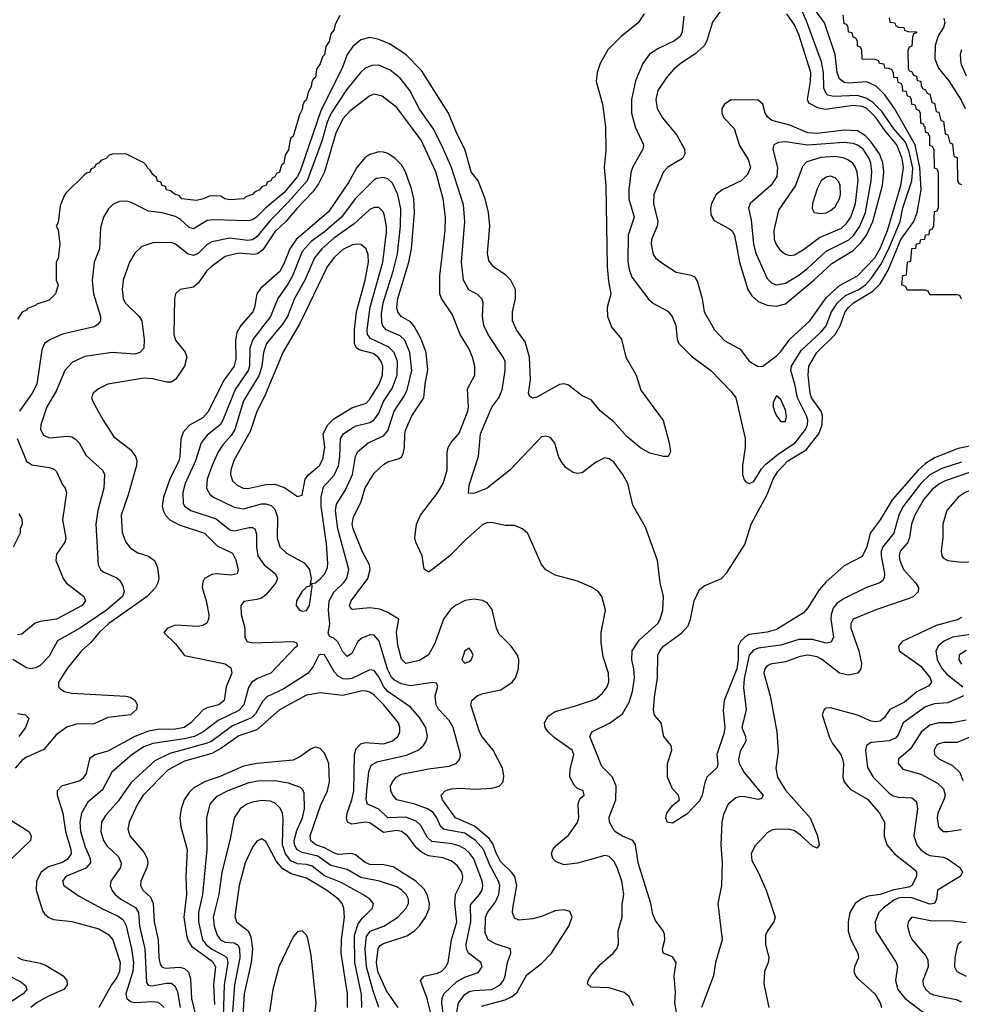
# Model space of a CAD drawing. Header units: inches. Extents: x 501365 to 657855, y 482276 to 547543.
# Tile 259 of 656: x 581160 to 585329, y 492324 to 496684. Entities that reach past the tile are written whole.
import ezdxf

# ---------------------------------------------------------------- set-up
doc = ezdxf.new("R2010")
doc.units = ezdxf.units.IN
doc.header["$MEASUREMENT"] = 0
doc.layers.add('A5489', color=7, linetype='Continuous')

msp = doc.modelspace()

# ---------------------------------------------------------------- linework, layer by layer
at = {"layer": 'A5489', "color": 5}
for points, elevation in [([(584100.1, 496699.9), (584093.6, 496630), (584084.2, 496610), (584059.7, 496590), (583985.4, 496554.6), (583949, 496531), (583918.8, 496490), (583886.2, 496413.8), (583868.7, 496330), (583869.2, 496270), (583884.6, 496210), (583921.8, 496130), (583918.9, 496110), (583872.4, 496030), (583865.8, 496005.8), (583856.6, 495930), (583856.3, 495890), (583880.2, 495810), (583853.6, 495730), (583852.5, 495612.5), (583857.9, 495577.9), (583870, 495544.4), (583945.5, 495445.5), (583966.6, 495426.6), (584030, 495393.6), (584049.1, 495370), (584065.2, 495330), (584071.4, 495270), (584078.9, 495250), (584134.1, 495194.1), (584219.5, 495130), (584310, 495036.9), (584330.1, 495010.1), (584372.6, 494830), (584372.6, 494790), (584360.6, 494710), (584360.7, 494670), (584367.2, 494647.2), (584376.5, 494636.5), (584390, 494630.3), (584410, 494639.6), (584444.5, 494695.5), (584463.9, 494716.1), (584519.1, 494760.9), (584593.7, 494810), (584638.9, 494870), (584647.7, 494890), (584648.9, 494910), (584644, 494930), (584603.1, 495010), (584592.2, 495070), (584573.6, 495130), (584576.7, 495150), (584620.6, 495219.4), (584710, 495303.8), (584730, 495328.5), (584754.4, 495390), (584780.6, 495430), (584816.7, 495463.3), (584875, 495490), (584904.2, 495510), (584930, 495538.5), (584975.8, 495604.3), (585010, 495674.2), (585057.7, 495790), (585070.3, 495850.3), (585109.5, 495970), (585113.7, 496026.4), (585098.4, 496098.4), (585081.4, 496141.4), (585030, 496200.2), (584976.8, 496276.8), (584937.3, 496317.3), (584910, 496335.2), (584870, 496349), (584764.2, 496344.2), (584738.3, 496350), (584730, 496356.8), (584720.6, 496380.6), (584719.2, 496450), (584710, 496497.7), (584641.5, 496681.5), (584566.7, 496850)], 1960), ([(583925.1, 496710), (583898.5, 496670), (583823.2, 496610), (583764.4, 496550), (583729.6, 496490), (583716.6, 496450), (583711.5, 496410), (583740.2, 496310), (583753.6, 496210), (583755.1, 496104.9), (583748.3, 496030), (583755.1, 495950), (583760.7, 495590), (583766.1, 495526.1), (583776.9, 495470), (583760.6, 495410), (583762.7, 495370), (583781, 495321), (583823.7, 495270), (583844.2, 495190), (583888.8, 495110), (583910, 495044), (584008.9, 494908.9), (584035.5, 494810), (584040.7, 494770), (584030.6, 494749.4), (584010, 494749.4), (583950, 494764.7), (583910, 494787.1), (583850, 494837.4), (583790, 494903.5), (583730.9, 494950.9), (583690, 495000.7), (583650, 495019.1), (583590, 495066), (583570, 495070.9), (583550, 495068.5), (583450, 495013), (583430, 495007.8), (583417.6, 495017.6), (583413.3, 495030), (583421.4, 495090), (583416.9, 495190), (583398.2, 495258.2), (583360.2, 495310), (583342.4, 495350), (583342.3, 495390), (583355.6, 495450), (583355, 495490), (583334.7, 495530), (583312.3, 495552.3), (583257.2, 495590), (583237.5, 495617.5), (583230.6, 495650), (583241.7, 495770), (583235.3, 495830), (583221.2, 495890), (583190.4, 495970.3), (583158.9, 496010), (583131.3, 496110), (583097.1, 496177.1), (583058.7, 496270), (582939.2, 496459.2), (582870, 496530.5), (582796.6, 496576.6), (582750, 496595.8), (582710, 496604.6), (582670, 496594.5), (582635.4, 496564.6), (582610.1, 496529.9), (582587.4, 496470), (582495.3, 496284.7), (582403, 496017), (582390, 495990), (582330, 495917.5), (582247.8, 495850), (582208.9, 495810), (582190, 495797.8), (582170, 495793.2), (582017.3, 495797.3), (581990, 495794.3), (581930, 495758.6), (581910, 495763.9), (581870, 495800.4), (581850, 495812.1), (581790, 495828.8), (581730, 495836.1), (581650, 495875.5), (581630, 495880.3), (581601.8, 495878.2), (581573, 495867), (581553, 495847), (581531, 495809), (581517, 495763), (581513.7, 495670), (581490.1, 495610), (581480.8, 495530), (581486.7, 495470), (581517.1, 495370), (581516.9, 495350), (581506.1, 495333.9), (581490, 495324.6), (581350, 495291.2), (581293.1, 495266.9), (581269.5, 495250.5), (581257.6, 495222.4), (581236, 495070), (581215, 495030), (581158.4, 494950)], 1940), ([(584269.1, 496730.9), (584227, 496673), (584202.5, 496590), (584191.1, 496568.9), (584148.9, 496531.1), (584090, 496492.7), (584055.8, 496464.2), (584025.6, 496430), (583985.5, 496370), (583976.5, 496330), (583982.2, 496290), (584005.8, 496250), (584070, 496172.1), (584103.2, 496110), (584105.4, 496090), (584094.2, 496070), (584030, 496031.1), (584010.1, 496010), (583966.9, 495910), (583965.7, 495870), (583984.7, 495790), (583981.7, 495770), (583957.3, 495710), (583955.3, 495690), (583964.6, 495644.6), (583974.4, 495630), (583998.6, 495610), (584066.7, 495566.7), (584132.9, 495552.9), (584150, 495543.6), (584161.5, 495521.5), (584181.4, 495450), (584190.2, 495390), (584236, 495310), (584282.4, 495262.4), (584350, 495224.7), (584390, 495171.6), (584430, 495147.6), (584450, 495150.2), (584510, 495195.1), (584530, 495214.6), (584570.4, 495270), (584658.5, 495350), (584730, 495452.9), (584790, 495506.3), (584870, 495549.3), (584945.6, 495630), (584970, 495671.4), (585002, 495750), (585061.2, 495950), (585073.5, 496030), (585066.7, 496070), (585043.3, 496130), (584991.3, 496191.3), (584950, 496250.8), (584910, 496290.4), (584890, 496299.8), (584850, 496304.6), (584726.4, 496286.4), (584693.3, 496293.3), (584654.3, 496314.3), (584648.1, 496330), (584661.6, 496410), (584663.2, 496450), (584610, 496619), (584590, 496661.9), (584556.9, 496710)], 1980), ([(585410, 494804.4), (585314.6, 494785.4), (585210, 494744), (585170, 494718.2), (585138.2, 494690), (585022.3, 494557.7), (584970.3, 494469.7), (584925.6, 494410), (584910, 494349.7), (584890, 494306.6), (584810, 494266.3), (584730, 494194.6), (584700, 494160), (584650, 494080.4), (584630, 494058), (584510, 493984.2), (584470, 493972.5), (584390, 493962.2), (584369.8, 493950.2), (584350.8, 493930), (584341.5, 493910), (584341.5, 493850), (584334.7, 493810), (584278.4, 493670), (584274.5, 493625.5), (584282, 493550), (584277.8, 493522.2), (584246.8, 493430), (584250.9, 493389.1), (584247.4, 493372.6), (584202.5, 493330), (584193, 493307), (584181.5, 493250), (584170, 493224.8), (584114.2, 493165.8), (584050, 493126), (584026.9, 493130), (584020.8, 493150), (584025.3, 493170), (584050, 493204.9), (584080.9, 493230), (584077.2, 493250), (584050, 493279), (584027.6, 493330), (584028, 493390), (584046.6, 493450), (584043.7, 493470), (584011.8, 493510), (583999.3, 493570), (583970, 493605.2), (583966.6, 493626.6), (583970, 493684.7), (583983.9, 493770), (583985.8, 493870), (583994.5, 493890), (584010.9, 493910), (584090.8, 493969.2), (584119.5, 494000.5), (584130.4, 494029.6), (584146.7, 494110), (584170, 494160.2), (584190, 494177.7), (584267.2, 494210), (584290, 494233.6), (584370, 494359.8), (584398.4, 494450), (584470, 494581.1), (584495.8, 494650), (584516.4, 494683.6), (584560.8, 494730), (584641.3, 494778.7), (584697.5, 494850), (584712.7, 494890), (584714.9, 494930), (584708.3, 494950), (584665.5, 495010), (584659.9, 495030), (584650.4, 495110.4), (584654.1, 495150), (584688.9, 495210), (584770.9, 495290), (584792.1, 495327.9), (584815.3, 495390), (584828.9, 495410), (584851.2, 495430), (584937.6, 495482.4), (584970, 495514.1), (585005.7, 495574.3), (585060.5, 495710), (585118.4, 495790), (585132.8, 495830), (585151.8, 495930), (585145.8, 496030), (585124.9, 496130), (585033.1, 496290), (584990, 496351.8), (584951.6, 496390), (584910, 496409.4), (584830, 496403.6), (584810, 496406.4), (584790, 496421.8), (584779.6, 496450), (584770.5, 496530), (584723.2, 496670), (584684, 496724)], 1940), ([(582576.9, 496703.1), (582556.9, 496663.1), (582550, 496638), (582538, 496622), (582530, 496588), (582514.8, 496565.2), (582510, 496528), (582501, 496519), (582490, 496488), (582474.4, 496465.6), (582470, 496428.7), (582459.6, 496420.4), (582453.4, 496406.6), (582450, 496386), (582436.9, 496363.1), (582430, 496328.7), (582419.6, 496320.4), (582413.2, 496306.8), (582410, 496286), (582398, 496262), (582370, 496168), (582361, 496159), (582356, 496144), (582350, 496108), (582335.3, 496084.7), (582330, 496048.7), (582319.6, 496040.4), (582310, 496009), (582296.9, 496003.1), (582290, 495988.7), (582278, 495982), (582271.3, 495970), (582256, 495964), (582250.8, 495950), (582234, 495946), (582222, 495930), (582199.6, 495920.4), (582191.3, 495910), (582161, 495899), (582152, 495890), (582090, 495886.6), (582068, 495890), (582050, 495902), (582024, 495904), (581998, 495902), (581974, 495890), (581943.1, 495883.1), (581878, 495890), (581865.2, 495905.2), (581848, 495910), (581826.8, 495926.8), (581809.3, 495930), (581804.7, 495944.7), (581790, 495949.3), (581784.7, 495964.7), (581770, 495969.3), (581765.6, 495985.6), (581750, 495998), (581738, 496018), (581724, 496030), (581720.4, 496040.4), (581709.4, 496049.4), (581629.3, 496089.3), (581570.8, 496089.2), (581556, 496084), (581542, 496070), (581519.6, 496060.4), (581511.3, 496050), (581496.9, 496043.1), (581491, 496030), (581476.9, 496023.1), (581470, 496009.2), (581455.3, 496004.7), (581444.7, 495995.3), (581364.7, 495915.3), (581356, 495904), (581339.6, 495860.4), (581330, 495786), (581322, 495770), (581330, 495754), (581338, 495690), (581330, 495626), (581322, 495610), (581322, 495530), (581330.4, 495509.6), (581318, 495470), (581290, 495442), (581235.3, 495424.7), (581230, 495418), (581194.8, 495405.2), (581190, 495398), (581170.6, 495389.4), (581150, 495358)], 1920), ([(585330, 495446), (585322, 495462), (585310, 495466), (585190, 495466), (585182, 495482), (585170, 495486), (585090, 495486), (585082, 495502), (585066, 495510), (585070, 495552), (585086, 495554), (585090, 495612), (585106, 495614), (585110, 495671), (585128, 495672), (585130, 495692), (585146, 495694), (585150, 495711.3), (585167.3, 495712.7), (585170, 495731.3), (585187.3, 495732.7), (585190, 495754), (585202, 495758), (585208, 495772), (585210, 495834), (585222, 495838), (585227.3, 495852.7), (585227.3, 496007.3), (585222, 496022), (585210, 496026), (585208.4, 496108.4), (585202, 496122), (585190, 496126), (585189.1, 496169.1), (585186, 496170), (585182, 496182), (585170, 496186), (585169.2, 496209.2), (585166, 496210), (585162, 496222), (585150, 496226), (585148.7, 496268.7), (585142, 496282), (585130, 496286), (585126, 496306), (585110, 496308), (585108.9, 496328.9), (585102, 496342), (585090, 496346), (585086, 496366), (585070, 496368), (585068.9, 496388.9), (585062, 496402), (585050, 496406), (585046, 496426), (585030, 496428), (585028.4, 496448.4), (585022, 496462), (585008.4, 496468.4), (584990, 496469), (584987.3, 496487.3), (584966, 496490), (584962, 496502), (584947.3, 496507.3), (584890, 496509), (584888.4, 496548.4), (584882, 496562), (584870, 496566), (584868.9, 496588.9), (584862, 496602), (584850, 496606), (584846, 496626), (584830, 496628), (584828.7, 496648.7), (584822, 496662), (584810, 496666), (584806, 496706)], 1920), ([(585010, 496692), (585012.7, 496672.7), (585034, 496670), (585038, 496658), (585051.1, 496651.1), (585074, 496650), (585078, 496638), (585091.6, 496631.6), (585130.6, 496630), (585130, 496626), (585118, 496622), (585112.7, 496607.3), (585110, 496566), (585098, 496562), (585092.7, 496547.3), (585094, 496470), (585098, 496458), (585110, 496454), (585118, 496438), (585130, 496434), (585134, 496414), (585150, 496412), (585151.6, 496391.6), (585158, 496378), (585170, 496374), (585178, 496358), (585190, 496354), (585198, 496318), (585210, 496314), (585218, 496278), (585230, 496274), (585238, 496238), (585250, 496234), (585258, 496178), (585270, 496174), (585278, 496138), (585290, 496134), (585294, 496090), (585298, 496078), (585310, 496074), (585310.8, 496069.2), (585312.7, 495972.7), (585318, 495958), (585330, 495954)], 1920), ([(585251.3, 496690), (585256, 496670), (585250.8, 496650), (585227.2, 496612.8), (585213.8, 496570), (585211.9, 496510), (585227.4, 496470), (585273.3, 496413.3), (585327.7, 496327.7), (585346.3, 496290)], 1940), ([(585329.4, 496550), (585324, 496530), (585327.5, 496490), (585350, 496434.7)], 1960), ([(584067.3, 492290), (584060.4, 492330), (584063.5, 492376.5), (584057.5, 492450), (584066, 492510), (584050, 492535.1), (584009.6, 492550), (584005.4, 492570), (584016, 492610), (584014.5, 492634.5), (584009.6, 492650), (583975.3, 492695.3), (583963.7, 492723.7), (583954.7, 492770), (583898, 492950), (583886.6, 493030), (583874.7, 493050), (583828.8, 493068.8), (583794.4, 493090), (583771.9, 493130), (583770, 493153.4), (583799.6, 493230), (583800.1, 493290), (583784, 493330), (583737.6, 493377.6), (583684.4, 493510), (583693.6, 493530), (583770.8, 493569.2), (583828.2, 493610), (583858.3, 493661.7), (583873.3, 493710), (583882.1, 493770), (583879.7, 493810), (583869.9, 493850.1), (583872.1, 493890), (583903.3, 493936.7), (583985, 494010), (583996, 494030), (584007.4, 494070), (584010.7, 494130), (583995.8, 494190), (583983.9, 494290), (583930, 494436.3), (583874.5, 494534.5), (583852.2, 494630), (583830, 494669.7), (583790, 494724.4), (583770, 494739.8), (583750, 494744.4), (583710, 494723.1), (583650, 494677.4), (583630, 494674.7), (583610, 494679.7), (583579.8, 494699.8), (583561.5, 494721.5), (583547.4, 494747.4), (583528.8, 494808.8), (583510, 494834), (583490, 494840.4), (583470, 494836.8), (583330, 494689.8), (583230.3, 494610), (583170, 494585.3), (583147.4, 494587.4), (583150, 494622.8), (583190.5, 494749.5), (583200.2, 494850), (583250, 494968.9), (583281.6, 495010), (583295.3, 495044.7), (583308.7, 495130), (583309.1, 495170), (583301, 495190), (583233.7, 495290), (583214.4, 495330), (583208.5, 495370), (583211.9, 495430), (583207, 495447), (583186.8, 495466.8), (583148.3, 495488.3), (583125.4, 495530), (583115.6, 495610), (583130.4, 495790), (583124.9, 495864.9), (583071.6, 496030), (583027.6, 496130), (582990, 496202.2), (582930, 496287.2), (582887.7, 496370), (582844.5, 496424.5), (582800.2, 496460.2), (582750, 496482.5), (582719, 496481), (582690, 496469.2), (582670, 496451.2), (582606.6, 496373.4), (582538.7, 496270), (582521, 496230), (582498.5, 496150), (582432.9, 495970), (582350, 495877.4), (582270, 495796.6), (582210, 495722), (582190, 495709.1), (582170, 495706.5), (582090, 495716.1), (582010, 495700.2), (581990, 495688.2), (581950, 495648), (581930, 495639.2), (581905.3, 495645.3), (581850, 495689.8), (581830, 495697.8), (581750, 495695.7), (581700.5, 495679.5), (581670.1, 495649.9), (581645.9, 495610), (581617.7, 495530), (581613, 495490), (581618.6, 495450), (581626.8, 495430), (581689.2, 495370), (581700.6, 495350), (581711.5, 495268.5), (581709.1, 495230), (581691.8, 495210), (581670, 495203.4), (581569.6, 495210.4), (581447.5, 495192.5), (581393.1, 495166.9), (581359.8, 495130), (581321.3, 495038.7), (581279.5, 494970), (581252.9, 494890), (581252.1, 494870), (581265, 494845), (581290, 494832.8), (581370, 494839.3), (581390, 494836.3), (581407.1, 494827.1), (581422.5, 494810), (581453.8, 494753.8), (581526.8, 494690), (581534.6, 494670), (581531.8, 494610), (581506.2, 494510), (581496.8, 494450), (581506.8, 494270), (581517.6, 494250), (581530, 494239.7), (581590, 494211.9), (581601.6, 494201.6), (581617, 494177), (581622.3, 494150), (581615, 494130), (581544, 494070), (581428.8, 493991.2), (581327, 493933), (581290, 493865), (581250, 493823.7), (581230, 493813.7), (581209.3, 493810), (581190, 493814.5), (581130, 493850.9)], 1960), ([(583877.1, 492317.1), (583858.7, 492358.7), (583836.9, 492376.9), (583770, 492396.8), (583690, 492399.8), (583674.3, 492414.3), (583676.2, 492430), (583688, 492450), (583730, 492500.2), (583787.7, 492550), (583803.2, 492570), (583810.5, 492590), (583809.3, 492650), (583827.4, 492710), (583827.7, 492767.7), (583835.1, 492810), (583826.5, 492870), (583805.7, 492930), (583790, 492957.4), (583770, 492978), (583750, 492983.4), (583630, 492949.5), (583570, 492942.3), (583534.7, 492954.8), (583520.7, 492970), (583514, 492990), (583520.7, 493010), (583537.6, 493030), (583590, 493073.6), (583630, 493128.9), (583635.5, 493150), (583632.5, 493207.5), (583635.9, 493224.1), (583643, 493237), (583659.3, 493250), (583654, 493270), (583630, 493279.8), (583614.8, 493294.8), (583595.7, 493330), (583596.6, 493363.4), (583613.2, 493430), (583606.5, 493450), (583526.2, 493506.2), (583499.6, 493530), (583485.8, 493550), (583482.9, 493570), (583500.4, 493599.6), (583530, 493620.8), (583616.3, 493643.7), (583710, 493676), (583739.3, 493700.7), (583760.2, 493730), (583767.9, 493752.1), (583766.6, 493790), (583743, 493863.1), (583734.2, 493925.8), (583734.6, 493970), (583753.7, 494070), (583737.4, 494130), (583722.4, 494150), (583691.4, 494171.4), (583630, 494197.2), (583530, 494224.4), (583490, 494247.8), (583470, 494272.3), (583410, 494409.5), (583386.6, 494430), (583350, 494444.4), (583310, 494444.8), (583250, 494457.3), (583230, 494456), (583210, 494448.2), (583130, 494377.3), (583064, 494310), (582990, 494252.7), (582970, 494238.2), (582951.4, 494251.4), (582942.1, 494310), (582913.5, 494370), (582908.7, 494390), (582916.8, 494450), (582934.2, 494490), (583011.4, 494590), (583034.1, 494630), (583051.8, 494690), (583052.3, 494767.7), (583056.5, 494790), (583068.2, 494810), (583106.2, 494853.8), (583143.8, 494950), (583147.4, 494970), (583143.2, 495050), (583175.2, 495110), (583175.5, 495150), (583165.2, 495190), (583148.3, 495228.3), (583109.9, 495290), (583076.5, 495376.5), (583028.1, 495450), (583020.5, 495470), (583020.1, 495550), (583043.4, 495750), (583045.4, 495810), (583035.4, 495890), (583001.6, 496010), (582937.1, 496150), (582830, 496294.6), (582765.2, 496345.2), (582730, 496354), (582710, 496347), (582621.6, 496278.4), (582590, 496244.7), (582558.9, 496181.1), (582509.7, 496010), (582483.2, 495956.8), (582457.6, 495922.4), (582387.7, 495850), (582337.9, 495790), (582290, 495744.2), (582235.6, 495664.4), (582212.4, 495647.6), (582196, 495644), (582129.9, 495649.9), (582070, 495635.4), (582006.9, 495590), (581986.6, 495570), (581950, 495517.2), (581930, 495499.3), (581870.2, 495489.8), (581850.3, 495470), (581845.2, 495450), (581842.9, 495290), (581850, 495264.4), (581891.9, 495211.9), (581899.7, 495190), (581890.1, 495150), (581850, 495090.9), (581830, 495079.4), (581810, 495078.5), (581750, 495093.9), (581710, 495096.4), (581550, 495070.7), (581508.2, 495050), (581485.5, 495030), (581478, 495010), (581484.4, 494990), (581529.2, 494910), (581577.3, 494837.3), (581650, 494781.2), (581673, 494750), (581678.4, 494730), (581677, 494710), (581640.1, 494579.9), (581608.6, 494490), (581613, 494413), (581630.1, 494370.1), (581650, 494344.1), (581683.4, 494323.4), (581730, 494308.4), (581756.5, 494290), (581770, 494258.8), (581775.2, 494210), (581772.1, 494190), (581761, 494170), (581723.6, 494130), (581554.4, 494010), (581512, 493970), (581474.2, 493925.8), (581433.9, 493890), (581370, 493810.7), (581331.1, 493750), (581331.4, 493730), (581340.7, 493720.7), (581356.4, 493710), (581390, 493701.5), (581630, 493688.4), (581650, 493683.9), (581671.7, 493670), (581679.6, 493650), (581677.7, 493630), (581650, 493606.6), (581550, 493593.5), (581490, 493566.2), (581410, 493564.8), (581368.7, 493551.3), (581322, 493518), (581266.9, 493453.1), (581190, 493418), (581170, 493403.2), (581139.8, 493370)], 1980), ([(583203.8, 492316.2), (583310, 492343.4), (583340.7, 492359.3), (583362.5, 492377.5), (583405.7, 492454.3), (583470, 492505.4), (583514.2, 492550), (583591.2, 492670), (583605.7, 492710), (583595.3, 492735.3), (583570, 492741.9), (583530, 492738.1), (583470, 492713.5), (583430, 492702.7), (583370, 492696.7), (583350, 492706.2), (583341.9, 492730), (583342.9, 492750), (583360.3, 492850), (583351.5, 492890), (583337.7, 492910), (583290, 492955.6), (583271.3, 492990), (583254.6, 493034.6), (583238.5, 493058.5), (583173.1, 493113.1), (583090, 493150.4), (583032.5, 493230), (583026.4, 493250), (583044.2, 493270), (583070, 493278.4), (583110, 493281.4), (583176.8, 493276.8), (583250, 493281.1), (583283, 493290), (583300.9, 493310), (583304.1, 493335.9), (583297.8, 493370), (583255.7, 493450), (583208.1, 493508.1), (583196, 493530), (583158, 493650), (583161.6, 493670), (583185.4, 493690), (583210, 493700.1), (583290, 493716.8), (583339.8, 493750), (583355.3, 493770), (583368.7, 493810), (583369.8, 493849.8), (583364.4, 493870), (583335.5, 493910), (583282.4, 493962.4), (583270.5, 493990), (583251.9, 494071.9), (583230, 494101.4), (583210, 494112.2), (583170, 494118.7), (583132.2, 494112.2), (583089.8, 494090.2), (583067.4, 494072.6), (583036.2, 494030), (582998.6, 493921.4), (582970, 493871.8), (582930, 493846.7), (582870, 493832.7), (582850, 493852.4), (582834.1, 493914.1), (582828.7, 493971.3), (582838.2, 494030), (582790, 494058.9), (582754, 494074), (582710, 494079), (582633, 494073), (582630, 494073.6), (582622.5, 494082.5), (582620.4, 494090), (582626.8, 494110), (582701.2, 494210), (582712.2, 494250), (582708.9, 494270), (582676, 494330), (582635.8, 494430), (582632.5, 494450), (582637.6, 494482.4), (582670, 494545.8), (582689, 494611), (582730, 494675.6), (582770, 494715), (582790, 494726.3), (582839.4, 494740.6), (582850, 494748.1), (582857.7, 494762.3), (582864.3, 494790), (582864.8, 494850), (582869.9, 494870), (582895.4, 494930), (582949.9, 495010), (582954.7, 495070), (582967, 495133), (582959.9, 495210), (582937.9, 495270), (582907.1, 495327.1), (582890, 495345.5), (582849.2, 495370), (582834.8, 495390), (582829.9, 495409.9), (582834.3, 495450), (582883.2, 495610), (582893.9, 495670), (582908.2, 495830), (582904.6, 495890), (582894.8, 495934.8), (582867.7, 496010), (582850, 496040.8), (582822.8, 496070), (582790, 496091), (582770, 496097.3), (582750, 496099), (582710, 496087.5), (582687.5, 496072.5), (582652.5, 496030), (582616.3, 495963.7), (582527.1, 495832.9), (582384.3, 495710), (582356.3, 495670), (582330, 495603), (582310.9, 495569.1), (582226.6, 495493.4), (582210.1, 495470), (582199.6, 495410), (582191.7, 495390), (582138.9, 495330), (582121.6, 495298.4), (582116, 495264), (582117, 495183), (582109.7, 495150), (582065.5, 495090), (581993.4, 494946.6), (581970, 494921.7), (581911.1, 494888.9), (581883, 494857), (581873.8, 494826.2), (581869.4, 494750), (581864.1, 494730), (581824.6, 494650), (581796, 494570), (581790.6, 494530.6), (581794.7, 494510), (581805.5, 494490), (581825.3, 494470), (581866.6, 494446.6), (581978.2, 494410), (582034.4, 494354.4), (582101.8, 494321.8), (582115.5, 494295.5), (582127, 494250), (582122.6, 494230), (582096.3, 494223.7), (582030, 494229.9), (582010, 494227), (581977.8, 494210), (581970, 494195.1), (581967.9, 494170), (581986.1, 494110), (581996.6, 494050), (581996, 494030), (581987.9, 494012.1), (581970, 494001.5), (581950, 493996.8), (581850, 494002.5), (581814.4, 493990), (581798, 493970), (581850, 493919.6), (581890, 493868.6), (582070, 493831.9), (582094.6, 493814.6), (582099, 493790), (582073.6, 493730), (582064.8, 493670), (582041.5, 493650), (581990, 493636.6), (581972.5, 493627.5), (581917.1, 493570), (581887.5, 493550), (581850, 493542.1), (581770, 493541.7), (581730, 493533.7), (581669, 493510), (581550, 493445.3), (581491.8, 493428.2), (581469.6, 493410.4), (581454, 493346), (581437.8, 493322.2), (581425.7, 493314.3), (581344.2, 493290), (581325.2, 493270), (581326.2, 493250), (581350.4, 493170.4), (581361.9, 493090), (581386.9, 493010), (581387.8, 492990), (581370, 492964.8), (581347.4, 492952.6), (581287, 492933), (581254.8, 492910), (581234.4, 492870), (581233.3, 492830), (581260.3, 492740.3), (581270, 492724.1), (581288.6, 492708.6), (581310, 492699.9), (581390.9, 492690.9), (581510, 492657.9), (581553.4, 492633.4), (581572.4, 492610), (581605.2, 492510), (581601.8, 492470), (581590, 492442.8), (581565.9, 492410), (581510.1, 492310)], 2020), ([(583095.8, 492290), (583103.3, 492330), (583130, 492367.4), (583150, 492380.8), (583170, 492385.8), (583250, 492389.7), (583287.8, 492410), (583302.2, 492430), (583309.4, 492450), (583319, 492510), (583334, 492550), (583333.2, 492570), (583270, 492590.5), (583234.5, 492610), (583221.1, 492641.1), (583222.6, 492710), (583230.9, 492730), (583264.7, 492775.3), (583280.8, 492810), (583285.2, 492850), (583280.3, 492870), (583240.8, 492940.8), (583213, 493010), (583178.5, 493050), (583130, 493081.8), (583038.8, 493098.8), (583024.7, 493110), (583007.1, 493150), (582990, 493174), (582965.2, 493190), (582910, 493210.6), (582830, 493229.3), (582811.4, 493250), (582802.6, 493270), (582801.5, 493290), (582809.8, 493310), (582826.8, 493330), (582850, 493343), (582970, 493367.5), (583061.9, 493378.1), (583092.9, 493390), (583109, 493410), (583112.2, 493430), (583078.5, 493550), (583061.5, 493581.5), (583014.9, 493630), (583003.4, 493650), (582999.5, 493690), (583011.1, 493731.1), (583005.6, 493745.6), (582989.7, 493749.8), (582890, 493734.5), (582850, 493743), (582818.8, 493758.8), (582807.3, 493770), (582788.4, 493808.4), (582751.6, 493931.6), (582730, 493958.3), (582710, 493960.9), (582674.2, 493945.8), (582657.3, 493930), (582630, 493877.4), (582610, 493863.8), (582590, 493884.8), (582568.6, 493928.6), (582550, 493946), (582533.3, 493953.3), (582526.3, 493966.3), (582533.3, 494006.7), (582527.8, 494070), (582529.9, 494110.1), (582550, 494148.4), (582593.5, 494190), (582607.9, 494210), (582616.9, 494250), (582569, 494429), (582558.5, 494510), (582561.9, 494538.1), (582600.3, 494599.7), (582633.3, 494670), (582646.2, 494750), (582655.9, 494770), (582702, 494810), (582770, 494840.9), (582790, 494863.8), (582817.6, 494950), (582862.6, 495017.4), (582875.6, 495044.4), (582896.2, 495130), (582887.3, 495210), (582865.2, 495265.2), (582844.8, 495284.8), (582781.7, 495310), (582767.7, 495327.7), (582763.6, 495343.6), (582762.2, 495382.2), (582769.1, 495430), (582813.8, 495570), (582832.2, 495647.8), (582845.2, 495770), (582846.7, 495846.7), (582834.8, 495910), (582810, 495960.6), (582790, 495978.6), (582770, 495985.8), (582739.6, 495980.4), (582727.2, 495972.8), (582644.6, 495890), (582584.6, 495810), (582510, 495744.9), (582450, 495702.1), (582410, 495657.3), (582367.5, 495550), (582347.6, 495512.4), (582302.2, 495450), (582270.5, 495370), (582192.5, 495267.5), (582179.3, 495230), (582176.6, 495150), (582171.5, 495130), (582114.2, 495045.8), (582059.9, 494910), (582048, 494890), (581990, 494844.2), (581963, 494810), (581937.6, 494730), (581892.2, 494630), (581882.7, 494590), (581883.2, 494543.2), (581890, 494529.5), (581917.8, 494510), (582030, 494473.7), (582090, 494424.6), (582110, 494421), (582175.4, 494435.4), (582190, 494435.9), (582200.2, 494430), (582207.8, 494407.8), (582208, 494348), (582213.9, 494310), (582241.9, 494270), (582293, 494230), (582301, 494210), (582293.7, 494190), (582250, 494137), (582230, 494122.9), (582210, 494116.4), (582151.8, 494108.2), (582139.2, 494090), (582140.2, 494050), (582157.3, 493990), (582157.2, 493950), (582167.4, 493930), (582190, 493924.1), (582370, 493930.8), (582385.1, 493925.1), (582390.2, 493910), (582377.7, 493902.3), (582271.1, 493790), (582213.1, 493766.9), (582187.5, 493750), (582173, 493727), (582152.8, 493650), (582130, 493624.7), (582038.5, 493581.5), (581970.4, 493529.6), (581933.4, 493510), (581890, 493499.2), (581750, 493478.5), (581710, 493463.8), (581657.3, 493430), (581568.3, 493351.7), (581525.9, 493274.1), (581461.3, 493218.7), (581433.3, 493170), (581425.8, 493130), (581429.7, 493090), (581450, 493021.8), (581471.7, 492970), (581474, 492950), (581452.4, 492927.6), (581364.7, 492890), (581349.4, 492870), (581355.2, 492850), (581423.2, 492803.2), (581526.7, 492746.7), (581595.1, 492715.1), (581617.8, 492697.8), (581631.5, 492671.5), (581655.4, 492570), (581663.7, 492510), (581660.3, 492470), (581630.1, 492370.1), (581633.7, 492350), (581650, 492337), (581670, 492332.9), (581750, 492337.3), (581773.3, 492333.3), (581799.6, 492310)], 2040), ([(581149.3, 494829.3), (581189.6, 494729.6), (581213, 494713), (581290, 494701.2), (581313, 494693), (581322.7, 494682.7), (581347.8, 494627.8), (581360.9, 494610), (581366.9, 494590), (581349.4, 494470), (581363.9, 494390), (581359.6, 494370), (581322.5, 494317.5), (581319.8, 494290), (581351.7, 494210), (581365.2, 494190), (581443.7, 494130), (581451.3, 494110), (581437, 494090), (581323.1, 494030), (581250, 494019.6), (581227.9, 494012.1), (581170, 493963.5), (581150, 493960.7)], 1940), ([(585330, 494724.7), (585243.3, 494696.7), (585190, 494668.1), (585149.4, 494630), (585070, 494526.4), (585052.8, 494490), (585030.1, 494410), (584981.7, 494350), (584974.5, 494330), (584973.7, 494310), (584988.6, 494231.4), (584987.1, 494212.9), (584980.2, 494199.8), (584968.8, 494190), (584908.9, 494170), (584810, 494120.7), (584780, 494100), (584761.7, 494078.3), (584752, 494050), (584751.9, 494030), (584763.2, 493950), (584753, 493927), (584730, 493922.6), (584670, 493939.6), (584610, 493940.1), (584530, 493914.2), (584430, 493901.8), (584408.3, 493891.7), (584389.8, 493870.2), (584367.2, 493767.2), (584365.2, 493725.2), (584377, 493630), (584357, 493550), (584373.7, 493510), (584374.8, 493490), (584350, 493444.2), (584341.9, 493410), (584345.2, 493390), (584367.1, 493350), (584451.7, 493248.3), (584444.8, 493235.2), (584430, 493230.7), (584370, 493242.8), (584350, 493243.9), (584330, 493238.7), (584296.9, 493210), (584275.9, 493164.1), (584269.1, 493130), (584264.6, 493030), (584270.4, 492950.4), (584267.8, 492850), (584251.4, 492770), (584270.2, 492610), (584240.8, 492510), (584231.3, 492450), (584179.1, 492310)], 1960), ([(585421.9, 494698.1), (585257.5, 494642.5), (585230, 494627.5), (585198.1, 494601.9), (585161.9, 494558.1), (585123, 494490), (585108, 494450), (585099.9, 494390), (585090, 494367.9), (585058.9, 494330), (585053.3, 494310), (585056.5, 494290), (585072.8, 494250), (585126.5, 494190), (585138.8, 494170), (585137.3, 494150), (585117.1, 494130), (585098.4, 494121.6), (584950, 494071.5), (584850, 494029.8), (584839.2, 494010), (584839.6, 493990), (584874.7, 493890), (584887.3, 493832.7), (584884.1, 493810), (584870.3, 493790), (584830, 493781.5), (584790, 493789.9), (584710, 493852.6), (584690, 493863.3), (584650, 493870.6), (584616, 493864), (584550, 493840.6), (584484.4, 493830), (584470, 493823.1), (584458.5, 493810), (584454.6, 493790), (584483.3, 493690), (584512.2, 493530), (584517.7, 493442.3), (584508.4, 493370), (584515, 493330), (584550, 493273.1), (584659.8, 493150), (584692.2, 493070), (584700.3, 493030), (584690, 493016.3), (584670, 493023.7), (584614.8, 493074.8), (584590, 493091.7), (584570, 493098.3), (584510, 493099.3), (584490, 493095.6), (584470, 493084.2), (584415, 493025), (584398.9, 492990), (584400.9, 492960.9), (584430.2, 492910), (584465.4, 492830), (584504.4, 492710), (584499, 492690), (584470.2, 492650), (584462.3, 492630), (584462.2, 492590), (584476.5, 492530), (584473.4, 492510), (584457.4, 492470), (584454.6, 492414.6), (584476, 492310)], 1980), ([(581156, 494496), (581170, 494474), (581170.5, 494449.5), (581162, 494430), (581162, 494410), (581131.3, 494348.7)], 1920), ([(585330, 494037.5), (585310, 494026.4), (585218.1, 494001.9), (585067.3, 493930), (585050.2, 493910), (585054, 493890), (585150, 493821.8), (585191.6, 493770), (585197.7, 493750), (585185.2, 493734.8), (585132.5, 493707.5), (585077.9, 493662.1), (585012.1, 493630), (584986.7, 493593.3), (584970, 493578.4), (584950, 493574.5), (584930, 493578.1), (584870, 493604), (584750, 493636.8), (584730, 493636), (584722, 493630), (584713.5, 493606.5), (584745.5, 493505.5), (584758.8, 493478.8), (584795.5, 493430), (584803.3, 493410), (584807.1, 493390), (584804.7, 493330), (584809.7, 493309.7), (584837, 493277), (584913.2, 493233.2), (584966.9, 493170), (584988.5, 493130), (584988, 493070), (584998.8, 493030), (585033.7, 492990), (585121.1, 492921.1), (585130.9, 492910), (585130.8, 492890), (585109.3, 492850.7), (585096.4, 492843.6), (585030, 492831.8), (584970, 492810.8), (584916.8, 492803.2), (584888.1, 492791.9), (584858.5, 492770), (584835.4, 492730), (584827.3, 492690), (584827.7, 492647.7), (584839.2, 492610), (584871, 492550), (584874, 492530), (584856.6, 492490), (584853.8, 492470), (584860.9, 492450), (584870, 492439.3), (584945.5, 492370), (584970.1, 492330), (584975.2, 492310)], 2020), ([(585370, 493961.4), (585290, 493949.6), (585250, 493930.4), (585228.1, 493911.9), (585215.7, 493890), (585222, 493850), (585244.8, 493810), (585265.3, 493785.3), (585335.1, 493730)], 2040), ([(583038.9, 492250), (583029.6, 492330.4), (583030.3, 492350), (583037.7, 492370), (583095.4, 492424.6), (583130, 492443.8), (583190, 492465.3), (583207.3, 492490), (583202.3, 492510), (583146.7, 492550), (583137.6, 492570), (583136.6, 492590), (583156.8, 492690), (583155.7, 492764.3), (583195.8, 492810), (583207.1, 492830), (583210.3, 492850), (583207.2, 492870), (583170, 492968.5), (583152.4, 492992.4), (583130, 493012.2), (583105.5, 493025.5), (583074.5, 493034.5), (582984.6, 493044.6), (582963.8, 493063.8), (582936.5, 493116.5), (582914.6, 493134.6), (582870, 493152.1), (582790, 493149.6), (582750, 493187.8), (582699.1, 493210), (582693.8, 493230), (582696.9, 493270), (582705.7, 493354.3), (582716.7, 493383.3), (582741.5, 493398.5), (582872.1, 493427.9), (582923.8, 493450), (582948, 493470), (582959.9, 493490), (582965, 493510), (582958.3, 493550), (582930, 493593.7), (582890, 493639.8), (582790, 493709.5), (582771.3, 493731.3), (582750, 493773.9), (582730, 493801.9), (582710, 493805.3), (582630, 493767.2), (582610, 493763.3), (582590, 493765.6), (582570, 493777.5), (582554.2, 493794.2), (582510, 493872.1), (582490, 493873.2), (582484, 493870), (582459.3, 493820.7), (582437.5, 493790), (582330, 493720.8), (582254.1, 493685.9), (582235.2, 493664.8), (582204.1, 493610), (582186.6, 493593.4), (582102.4, 493557.6), (582010.1, 493490), (581990, 493479.8), (581824.9, 493435.1), (581757.6, 493402.4), (581653.7, 493306.3), (581596.1, 493223.9), (581539.6, 493160.4), (581522.7, 493130), (581519.6, 493090), (581530.6, 493050), (581546.2, 493026.2), (581597.2, 492977.2), (581609.5, 492950), (581605.6, 492930), (581563, 492870), (581560.2, 492850), (581567.9, 492830), (581583, 492810), (581607.2, 492790), (581672.9, 492752.9), (581686.2, 492730), (581690.7, 492670), (581714.4, 492570), (581721, 492421), (581728.8, 492408.8), (581745.6, 492405.6), (581810, 492418.1), (581830, 492417.2), (581846.3, 492406.3), (581858.9, 492378.9), (581870.9, 492310)], 2060), ([(585350, 493890.8), (585324.7, 493875.3), (585319.8, 493870), (585317.7, 493850), (585329.4, 493830)], 2060), ([(582978.4, 492290), (582964.6, 492350), (582933.8, 492430), (582950.5, 492449.5), (583010, 492461.7), (583028.4, 492471.6), (583047.3, 492490), (583057.6, 492510), (583072.3, 492610), (583095.8, 492690), (583086.8, 492770), (583088.9, 492810), (583119.6, 492870), (583121.8, 492890), (583116.9, 492910), (583097.8, 492937.8), (583070, 492960.2), (583033.2, 492973.2), (582970, 492981.7), (582938.2, 492998.2), (582917.3, 493017.3), (582876.6, 493070), (582850, 493089.5), (582830, 493094.1), (582770, 493085.6), (582710, 493128), (582690, 493130.9), (582630, 493121.7), (582610.9, 493130.9), (582606.4, 493150), (582609.2, 493170), (582630.6, 493230), (582639.1, 493270), (582642.1, 493430), (582650, 493456.8), (582670, 493476.9), (582690, 493483.1), (582770, 493478), (582809.9, 493490.1), (582833.6, 493510), (582842.6, 493530), (582843.4, 493550), (582836.4, 493570), (582770, 493651.9), (582730, 493693), (582710, 493706.1), (582690, 493711.5), (582670, 493710.6), (582590, 493691.8), (582490, 493704), (582430, 493693.7), (582310, 493627.8), (582210, 493539.8), (582130, 493512.7), (582050, 493456.2), (582010, 493434.5), (581890, 493400.2), (581817, 493363), (581706.5, 493250), (581681.1, 493210), (581644.1, 493130), (581639, 493099), (581647.2, 493070), (581710, 492997.4), (581724.6, 492970), (581727.5, 492950), (581722.9, 492930), (581695.6, 492870), (581695.3, 492850), (581705.5, 492830), (581738.4, 492798.4), (581751.2, 492771.2), (581755.6, 492690), (581773, 492610), (581776.5, 492530), (581782.4, 492502.4), (581789.5, 492489.5), (581804.1, 492484.1), (581869.1, 492489.1), (581890, 492482.6), (581906.6, 492466.6), (581916.4, 492436.4), (581920.5, 492350), (581939.6, 492270)], 2080), ([(585339.1, 493690), (585270, 493659.5), (585210, 493654.1), (585170, 493640.8), (585070.8, 493570), (585050, 493517.6), (585037.3, 493502.7), (585010, 493490.8), (584930, 493483.7), (584909.6, 493470.4), (584905, 493450), (584913.1, 493373.1), (584938, 493330), (585010, 493258.4), (585027.4, 493247.4), (585050, 493241.6), (585110, 493237.8), (585130, 493222), (585135.5, 493190), (585119.3, 493070), (585132, 493030), (585148.2, 493010), (585174.4, 492990), (585190, 492983.6), (585250, 492975.1), (585267.7, 492967.7), (585322.3, 492930), (585334.2, 492910), (585323.2, 492890), (585224.1, 492830), (585219, 492790), (585210.1, 492769.9), (585190, 492768.3), (585110, 492795.2), (585070, 492797.4), (585050, 492793.6), (585030, 492784.7), (584983.7, 492750), (584964.4, 492730), (584948.1, 492690), (584950.8, 492650), (585040.9, 492510), (585046.2, 492490), (585037.9, 492430), (585048.4, 492390), (585079.8, 492350), (585159.7, 492290)], 2040), ([(581150, 493611.6), (581185.5, 493605.5), (581200.3, 493590), (581185.5, 493550), (581156.5, 493510)], 1960), ([(585350, 493582), (585290, 493570.4), (585229.3, 493570.7), (585190, 493559.7), (585151.2, 493528.8), (585104.3, 493455.7), (585051.3, 493410), (585049.2, 493390), (585070, 493365.8), (585150, 493343.6), (585222.8, 493302.8), (585250, 493278.2), (585256.9, 493250), (585253.4, 493233.4), (585225.1, 493170), (585222.2, 493150), (585228.2, 493110), (585237.6, 493097.6), (585250, 493089.5), (585269, 493089), (585330, 493098.5)], 2060), ([(585455.6, 493544.4), (585310, 493483.9), (585250, 493483.7), (585230, 493478), (585219.7, 493470), (585208.1, 493450), (585210.2, 493430), (585230, 493411.3), (585290, 493381.1), (585321.8, 493350), (585335.7, 493315.7)], 2080), ([(582835.9, 492310), (582784.3, 492384.3), (582745.5, 492470), (582738.9, 492510), (582746.3, 492570), (582755.9, 492584.1), (582770, 492594.1), (582873.2, 492626.8), (582907.5, 492650), (582930, 492672.1), (582956.9, 492710), (582972.8, 492747.2), (582973.9, 492770), (582963.5, 492810), (582950, 492833.8), (582914.4, 492870), (582813, 492933), (582770, 492942.5), (582710, 492943.5), (582690, 492951.6), (582646.2, 492986.2), (582630, 492992), (582570, 492988.2), (582553.2, 492993.2), (582510, 493016.5), (582471.3, 493030), (582448.4, 493048.4), (582446.6, 493070), (582492.8, 493207.2), (582522.4, 493270), (582530.8, 493310), (582528.7, 493390), (582510, 493435.6), (582490, 493457.6), (582470, 493462.4), (582450, 493456.1), (582400.7, 493419.3), (582370, 493405.6), (582210, 493391.1), (582150, 493378.8), (582050, 493334.7), (581978.4, 493310), (581930, 493281.7), (581910, 493262.5), (581888.6, 493230), (581875, 493190), (581868.5, 493150), (581872.8, 493110), (581901.2, 493010), (581895.8, 492890), (581898.4, 492810), (581886, 492710), (581898.6, 492630), (581905.6, 492605.6), (581921.2, 492581.2), (582013.9, 492513.9), (582026.3, 492490), (582018, 492410), (582022.8, 492322.8)], 2120), ([(582750.3, 492310), (582724.2, 492384.2), (582694.8, 492490), (582689.5, 492570.5), (582695.8, 492624.2), (582712.2, 492647.8), (582772.3, 492670), (582834.7, 492710), (582870.6, 492750), (582881.7, 492770), (582881.2, 492790), (582871.2, 492810), (582852.5, 492830), (582830, 492843.9), (582753.6, 492870), (582670, 492885.9), (582610, 492921.1), (582538.1, 492938.1), (582480.3, 492980.3), (582410, 492995.9), (582388.2, 493008.2), (582376.7, 493030), (582375.2, 493050), (582386.9, 493093.1), (582412.5, 493150), (582420.2, 493190), (582418.8, 493258.8), (582414.1, 493274.1), (582403.6, 493283.6), (582350, 493303.1), (582290, 493314), (582212.1, 493312.1), (582170, 493303.7), (582080.7, 493270), (582030, 493243.2), (582001.5, 493210), (581987, 493150), (581988.4, 493010), (581969.4, 492810), (581951, 492730), (581951, 492690), (581969.7, 492610), (581983.4, 492590), (582010, 492567.8), (582070, 492537.9), (582077.2, 492530), (582080.8, 492510), (582064.9, 492410), (582061, 492270)], 2140), ([(582674.7, 492310), (582673.1, 492366.9), (582644, 492510), (582642.1, 492630), (582658.9, 492681.1), (582675.6, 492704.4), (582721.2, 492750), (582725.8, 492770), (582709.8, 492790), (582678.9, 492810), (582583.2, 492863.2), (582510, 492892.6), (582455.3, 492935.3), (582430, 492942.6), (582390, 492945.9), (582360.2, 492960.2), (582336.8, 492990), (582323.6, 493030), (582327, 493147), (582323.6, 493170), (582313.4, 493193.4), (582293.1, 493213.1), (582270, 493223.2), (582230, 493226.5), (582190, 493219.4), (582165.8, 493210), (582135.6, 493190), (582108.8, 493150), (582090.1, 493050.1), (582054.3, 492910), (582041.8, 492810), (582016.9, 492710), (582020.8, 492670), (582033.8, 492630), (582049.6, 492610), (582070, 492599.3), (582110, 492595.8), (582126.4, 492586.4), (582133.4, 492570), (582134, 492530), (582110.8, 492410), (582099.8, 492250)], 2160), ([(581104, 493150), (581200.9, 493090), (581210.8, 493070), (581207.3, 493050), (581090, 492935.5)], 1980), ([(582611.9, 492310), (582611.8, 492370), (582583.5, 492550), (582584.9, 492610), (582598.2, 492710), (582595.5, 492750), (582587.1, 492770), (582571.1, 492790), (582518.6, 492830), (582430, 492883), (582362.3, 492902.3), (582324.5, 492924.5), (582296.4, 492956.4), (582250, 493044.4), (582230, 493056.4), (582210, 493047.1), (582190, 493020.4), (582158.8, 492950), (582131.6, 492850), (582113, 492713), (582120.2, 492690), (582171.7, 492650), (582183.2, 492623.2), (582190.1, 492569.9), (582184.3, 492510), (582153.5, 492370), (582145.7, 492250)], 2180), ([(585350, 492685.6), (585292.8, 492692.8), (585193.1, 492693.1), (585110.3, 492709.7), (585094, 492690), (585090.2, 492670), (585100.6, 492630), (585111.8, 492610), (585170, 492540.7), (585181, 492521), (585182.9, 492490), (585158.9, 492430), (585160.4, 492410), (585172.3, 492390), (585190, 492373.5), (585205.9, 492365.9), (585306.2, 492346.1), (585330, 492334.6)], 2060), ([(582467.6, 492290), (582472.3, 492330), (582450, 492541.2), (582434.9, 492614.9), (582429.8, 492629.8), (582410, 492649.7), (582390, 492645.1), (582370, 492623), (582307.1, 492490), (582280.1, 492390), (582260.4, 492250)], 2220), ([(585330, 492601.8), (585315.3, 492590), (585310, 492579.5), (585300.1, 492530), (585298.9, 492490), (585308.9, 492470), (585350, 492448.8)], 2080), ([(581150, 492532.9), (581170, 492521.9), (581250, 492506.1), (581276.5, 492496.5), (581352.7, 492450), (581368, 492430), (581370.2, 492410), (581354.9, 492390), (581290, 492362.4), (581234.4, 492330), (581209, 492310)], 1980), ([(581110, 492452.1), (581164.4, 492424.4), (581186.7, 492406.7), (581191.6, 492390), (581175.3, 492370), (581123.3, 492336.7)], 1960)]:
    msp.add_lwpolyline(points, dxfattribs=dict(at, elevation=elevation))
for points, elevation in [([(584310, 496328.4), (584281.1, 496310), (584269.2, 496290), (584268.4, 496270), (584277.8, 496250), (584322.7, 496202.7), (584347.5, 496127.5), (584385, 496065), (584395.3, 496030), (584381.9, 495998.1), (584354.5, 495970), (584269.7, 495930.3), (584243.2, 495910), (584222.3, 495870), (584218, 495850), (584220, 495820), (584234.3, 495794.3), (584299.9, 495759.9), (584312.4, 495750), (584324.1, 495730), (584347.4, 495610), (584383.9, 495490), (584401.1, 495461.1), (584430, 495435.4), (584470, 495419.4), (584510, 495415.7), (584550, 495426.3), (584675.7, 495530), (584755.5, 495604.5), (584850, 495662.5), (584884.1, 495695.9), (584909.7, 495730), (584937.2, 495790), (584979.7, 495950), (584986.3, 496010), (584981.6, 496050), (584966.6, 496090), (584930, 496141.8), (584904.8, 496170), (584870, 496191.2), (584810, 496195.3), (584690, 496180.5), (584650, 496182.8), (584570, 496217.1), (584490, 496236.9), (584471.9, 496251.9), (584461.2, 496270), (584449.8, 496309.8), (584430, 496327.8)], 2020), ([(584550, 496143.8), (584519.3, 496140.7), (584499, 496130), (584494.5, 496110), (584515.5, 496030), (584511.7, 495990), (584485.1, 495950), (584394.3, 495870), (584386, 495850), (584398, 495798), (584408.9, 495690), (584418.9, 495650), (584470, 495537.6), (584490, 495516.8), (584510, 495509.6), (584550, 495518), (584610, 495552.2), (584650, 495583.4), (584730, 495659.5), (584830.5, 495709.5), (584852.9, 495730), (584880.2, 495770), (584904.3, 495830), (584930.5, 495970), (584933, 496010), (584928.4, 496048.4), (584920.6, 496070), (584893.9, 496110), (584870, 496128.4), (584850, 496135.3), (584810, 496139.5), (584648, 496128)], 2040), ([(584770, 496077.8), (584706.9, 496073.1), (584644.8, 496055.2), (584625.6, 496034.4), (584594.5, 495950), (584519.6, 495840.4), (584498.6, 495750), (584500.4, 495710), (584508.5, 495688.5), (584525.3, 495665.3), (584550, 495645.5), (584570, 495640.1), (584590, 495643.3), (584630, 495666.7), (584701.1, 495718.9), (584798.5, 495761.5), (584819.5, 495780.5), (584839.6, 495810), (584861.1, 495870), (584872.1, 495972.1), (584868.3, 496008.3), (584860.8, 496030), (584848.6, 496048.6), (584830, 496062.6), (584810, 496071.1)], 2060), ([(584750, 495991.1), (584730, 495986.6), (584708.8, 495970), (584690, 495934.3), (584670.2, 495870), (584667.9, 495847.9), (584677.3, 495830), (584705.9, 495825.9), (584730, 495829.4), (584750, 495838.5), (584770, 495855.2), (584789.2, 495890), (584793.9, 495910), (584792.5, 495950), (584786.4, 495966.4), (584770, 495984.4)], 2080), ([(582730, 495852.8), (582710, 495843.2), (582640.3, 495779.7), (582550, 495717), (582498.2, 495670), (582465.1, 495630), (582422.7, 495530), (582376.6, 495450), (582345.4, 495370), (582324, 495336), (582253.3, 495250), (582238.7, 495210), (582232.6, 495150), (582219.8, 495110), (582150, 494996.1), (582112.2, 494870), (582096.6, 494843.4), (582059.1, 494800.9), (582038.7, 494770), (582010, 494707.7), (581989.7, 494650), (581986.7, 494610), (582002.4, 494582.4), (582018.6, 494570), (582110, 494525.9), (582150, 494518.7), (582230, 494539.7), (582250, 494540.7), (582273.4, 494533.4), (582290, 494516.8), (582301, 494481), (582299.1, 494390), (582312.2, 494350), (582341.7, 494321.7), (582419.2, 494279.2), (582443.5, 494250), (582450.9, 494209.1), (582444.5, 494175.5), (582430, 494171.6), (582409.2, 494150), (582385.5, 494110), (582383.6, 494090), (582399.1, 494070), (582410, 494065.5), (582430, 494067.6), (582442.7, 494090), (582454.8, 494174.8), (582452.9, 494187.1), (582470, 494190.5), (582490, 494207.9), (582510.6, 494230), (582522.3, 494257.7), (582524.6, 494275.4), (582517.5, 494362.5), (582495.2, 494530), (582495, 494570), (582504.5, 494615.5), (582552.1, 494667.9), (582571.4, 494708.6), (582577.9, 494750), (582580.6, 494830), (582594.1, 494850), (582630, 494875.1), (582650, 494885.2), (582710, 494899.7), (582730, 494912.3), (582750, 494941.3), (582770, 494993.5), (582809.1, 495050.9), (582830.6, 495110), (582832.2, 495170), (582817.9, 495210), (582794.5, 495234.4), (582712.5, 495272.5), (582700.3, 495290), (582697.6, 495310), (582711.3, 495411.3), (582768.2, 495610), (582783.4, 495743.4), (582783.6, 495770), (582775.5, 495815.5), (582770, 495832.1), (582750, 495852.2)], 2060), ([(582650, 495690.5), (582630, 495686.1), (582590, 495666.7), (582550, 495629.9), (582521.2, 495590), (582400.6, 495339.4), (582327, 495213), (582244.1, 495015.9), (582210.5, 494949.5), (582180.1, 494859.9), (582108, 494732), (582094.4, 494690), (582092.8, 494670), (582102.3, 494642.3), (582122.4, 494622.4), (582148.8, 494610), (582170, 494607.4), (582250, 494626.2), (582290, 494627.5), (582332.3, 494612.3), (582390, 494572.7), (582410, 494578), (582424, 494650), (582440.2, 494670), (582487.3, 494710), (582502.2, 494737.8), (582511, 494789), (582503.6, 494850), (582523.5, 494890), (582550, 494917.1), (582630, 494965.5), (582693.3, 494986.7), (582710, 495003.9), (582751.3, 495070), (582766.2, 495110), (582767, 495150), (582760.7, 495170), (582748.4, 495188.4), (582725.2, 495205.2), (582662.5, 495222.5), (582650.8, 495230.8), (582642.4, 495250), (582642.2, 495310), (582651.6, 495390), (582689, 495530), (582703.5, 495610), (582702.6, 495642.6), (582693.7, 495670), (582670, 495688.4)], 2080), ([(584510, 495018), (584496, 494990), (584495.6, 494970), (584502, 494950), (584510, 494930.6), (584530, 494905.5), (584550, 494905.5), (584554.4, 494925.6), (584550, 494954.5), (584530, 495002.9)], 1980), ([(585436.3, 494616.3), (585390, 494608.1), (585346.7, 494590), (585314.7, 494570), (585265.4, 494510), (585246.5, 494450), (585246.9, 494390), (585239.8, 494330), (585243.2, 494310), (585250, 494299.6), (585269.3, 494289.3), (585330, 494281.8), (585390, 494285.5), (585418.5, 494301.5), (585430, 494324.2), (585454.4, 494405.6), (585476.3, 494510), (585479.5, 494550), (585472.3, 494590), (585455.5, 494610)], 2020), ([(583150, 493900.9), (583130, 493889), (583117.3, 493850), (583130, 493834.8), (583150, 493841.6), (583159.5, 493850), (583167, 493870), (583159.5, 493890)], 2040)]:
    msp.add_lwpolyline(points, close=True, dxfattribs=dict(at, elevation=elevation))

doc.saveas('drawing.dxf')
